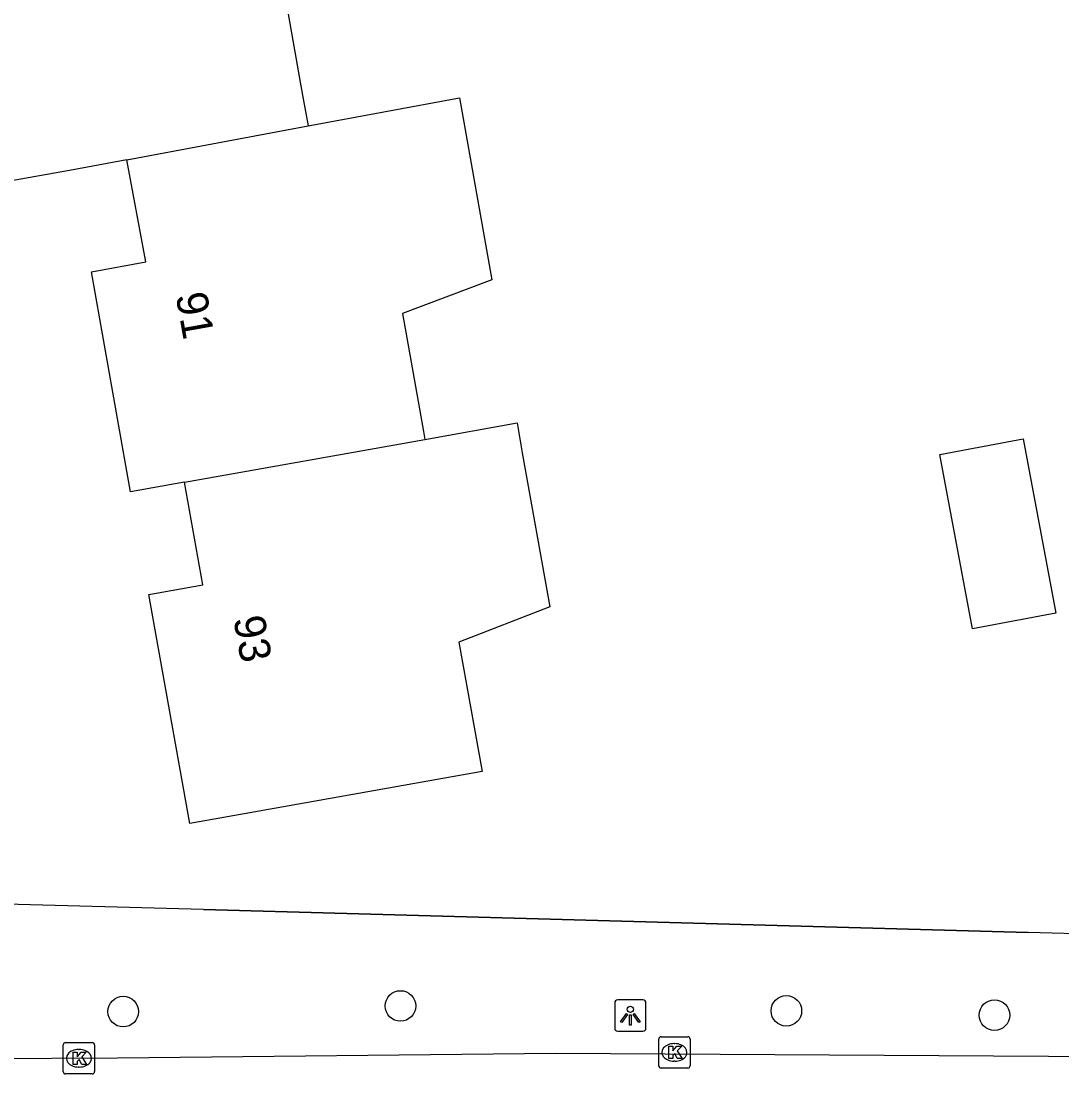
# Model space of a CAD drawing. Extents: x 157793 to 159380, y 380882 to 382313.
# Drawn here: x 158835.13 to 158868.41, y 381339.76 to 381373.42 of the extents above; entities that cross this region are included whole.
import ezdxf

# ---------------------------------------------------------------- set-up
doc = ezdxf.new("R2010")
doc.units = 0
for name, color, linetype in [('IMGEO_Boom', 7, 'Continuous'), ('IMGEO_Kolk', 7, 'Continuous'), ('IMGEO_Lichtpunt', 7, 'Continuous'), ('IMGEO_Muur', 7, 'Continuous'), ('IMGEO_Pand', 7, 'Continuous'), ('IMGEO_Pand_nummerreeks', 7, 'Continuous'), ('IMGEO_Rijbaan_lokaal_gesloten', 7, 'Continuous'), ('IMGEO_Voetpad_open', 7, 'Continuous')]:
    doc.layers.add(name, color=color, linetype=linetype)

msp = doc.modelspace()

# ---------------------------------------------------------------- linework, layer by layer
at = {"layer": 'IMGEO_Boom'}
for centre in [(158847.255, 381341.933), (158838.392, 381341.753), (158859.594, 381341.778), (158866.247, 381341.64)]:
    msp.add_circle(centre, 0.489, dxfattribs=at)
at = {"layer": 'IMGEO_Kolk'}
for p, q in [((158836.474, 381339.835), (158836.474, 381340.687)), ((158836.549, 381340.761), (158837.401, 381340.761)), ((158837.475, 381340.687), (158837.475, 381339.835)), ((158855.515, 381340.023), (158855.515, 381340.875)), ((158855.59, 381340.949), (158856.442, 381340.949)), ((158856.003, 381340.729), (158856.028, 381340.729)), ((158856.516, 381340.875), (158856.516, 381340.023)), ((158836.962, 381340.541), (158836.987, 381340.541)), ((158856.026, 381340.169), (158856.001, 381340.169)), ((158837.401, 381339.761), (158836.549, 381339.761)), ((158836.985, 381339.981), (158836.96, 381339.981)), ((158856.442, 381339.949), (158855.59, 381339.949))]:
    msp.add_line(p, q, dxfattribs=at)
for points in [[(158836.474, 381339.835), (158836.474, 381340.687)], [(158836.549, 381340.761), (158837.401, 381340.761)], [(158837.475, 381340.687), (158837.475, 381339.835)], [(158855.515, 381340.023), (158855.515, 381340.875)], [(158855.59, 381340.949), (158856.442, 381340.949)], [(158856.516, 381340.875), (158856.516, 381340.023)], [(158836.795, 381340.461), (158836.918, 381340.461), (158836.918, 381340.31), (158837.048, 381340.461), (158837.212, 381340.461), (158837.066, 381340.31), (158837.219, 381340.061), (158837.067, 381340.061), (158836.982, 381340.225), (158836.918, 381340.158), (158836.918, 381340.061), (158836.795, 381340.061), (158836.795, 381340.461)], [(158855.836, 381340.649), (158855.959, 381340.649), (158855.959, 381340.498), (158856.089, 381340.649), (158856.253, 381340.649), (158856.107, 381340.498), (158856.26, 381340.249), (158856.108, 381340.249), (158856.023, 381340.413), (158855.959, 381340.346), (158855.959, 381340.249), (158855.836, 381340.249), (158855.836, 381340.649)], [(158837.401, 381339.761), (158836.549, 381339.761)], [(158856.442, 381339.949), (158855.59, 381339.949)]]:
    msp.add_lwpolyline(points, dxfattribs=at)
for centre, start, end in [((158836.551, 381340.685), 91.552, 178.448), ((158836.551, 381340.685), 91.552, 178.448), ((158837.399, 381340.685), 1.552, 88.448), ((158837.399, 381340.685), 1.552, 88.448), ((158855.592, 381340.873), 91.552, 178.448), ((158855.592, 381340.873), 91.552, 178.448), ((158856.44, 381340.873), 1.552, 88.448), ((158856.44, 381340.873), 1.552, 88.448), ((158855.592, 381340.025), 181.552, 268.448), ((158855.592, 381340.025), 181.552, 268.448), ((158856.44, 381340.025), 271.552, 358.448), ((158856.44, 381340.025), 271.552, 358.448), ((158836.551, 381339.837), 181.552, 268.448), ((158836.551, 381339.837), 181.552, 268.448), ((158837.399, 381339.837), 271.552, 358.448), ((158837.399, 381339.837), 271.552, 358.448)]:
    msp.add_arc(centre, 0.0765, start, end, dxfattribs=at)
for centre, major_axis, ratio, start_param, end_param in [((158856.002, 381340.449), (-0.387, 0.002), 0.722429, 4.712389, 7.853982), ((158856.027, 381340.449), (-0.39, 0.002), 0.717154, 1.570796, 4.712389), ((158836.961, 381340.261), (-0.387, 0.002), 0.722429, 4.712389, 7.853982), ((158836.986, 381340.261), (-0.39, 0.002), 0.717154, 1.570796, 4.712389)]:
    msp.add_ellipse(centre, major_axis=major_axis, ratio=ratio, start_param=start_param, end_param=end_param, dxfattribs=at)
at = {"layer": 'IMGEO_Lichtpunt'}
for p, q in [((158854.107, 381342.03), (158854.107, 381341.223)), ((158854.107, 381342.03), (158854.107, 381341.223)), ((158855.009, 381342.125), (158854.201, 381342.125)), ((158855.009, 381342.125), (158854.201, 381342.125)), ((158855.103, 381341.223), (158855.103, 381342.03)), ((158855.103, 381341.223), (158855.103, 381342.03)), ((158854.201, 381341.129), (158855.009, 381341.129)), ((158854.201, 381341.129), (158855.009, 381341.129))]:
    msp.add_line(p, q, dxfattribs=at)
for points in [[(158854.481, 381341.694), (158854.52, 381341.666), (158854.332, 381341.404), (158854.294, 381341.431), (158854.481, 381341.694)], [(158854.693, 381341.666), (158854.731, 381341.693), (158854.918, 381341.431), (158854.879, 381341.403), (158854.693, 381341.666)], [(158854.583, 381341.646), (158854.63, 381341.646), (158854.63, 381341.324), (158854.583, 381341.324), (158854.583, 381341.646)]]:
    msp.add_lwpolyline(points, dxfattribs=at)
msp.add_circle((158854.606, 381341.828), 0.0994, dxfattribs=at)
for centre, start, end in [((158854.201, 381342.03), 90, 180), ((158854.201, 381342.03), 90, 180), ((158855.009, 381342.03), 0, 90), ((158855.009, 381342.03), 0, 90), ((158854.201, 381341.223), 180, 270), ((158854.201, 381341.223), 180, 270), ((158855.009, 381341.223), 270, 0), ((158855.009, 381341.223), 270, 360)]:
    msp.add_arc(centre, 0.0946, start, end, dxfattribs=at)
at = {"layer": 'IMGEO_Muur'}
msp.add_lwpolyline([(158840.955, 381345.014), (158867.323, 381344.281)], dxfattribs=at)
at = {"layer": 'IMGEO_Pand'}
for points in [[(158842.459, 381380.462), (158845.339, 381380.977), (158846.369, 381375.203), (158843.545, 381374.317), (158844.054, 381371.468), (158844.15, 381370.931), (158844.305, 381370.065)], [(158838.511, 381368.985), (158836.791, 381368.664), (158834.822, 381368.312), (158833.536, 381375.516), (158835.263, 381375.823), (158834.683, 381379.076)], [(158844.305, 381370.065), (158849.141, 381370.967), (158850.181, 381365.141), (158847.321, 381364.071), (158847.877, 381360.954), (158847.994, 381360.3), (158848.04, 381360.045)], [(158838.511, 381368.985), (158844.305, 381370.065)], [(158840.354, 381358.675), (158838.628, 381358.367), (158837.373, 381365.4), (158839.118, 381365.726), (158838.511, 381368.985)], [(158848.04, 381360.045), (158850.982, 381360.569), (158851.152, 381359.615), (158852.03, 381354.692), (158849.127, 381353.566), (158849.865, 381349.433), (158840.52, 381347.766), (158839.213, 381355.09), (158840.938, 381355.398), (158840.354, 381358.675)], [(158840.354, 381358.675), (158848.04, 381360.045)], [(158868.205, 381354.489), (158865.54, 381353.991), (158864.499, 381359.564), (158867.164, 381360.062), (158868.205, 381354.489)]]:
    msp.add_lwpolyline(points, dxfattribs=at)
at = {"layer": 'IMGEO_Rijbaan_lokaal_gesloten'}
msp.add_lwpolyline([(158833.991, 381340.258), (158838.213, 381340.276), (158852.225, 381340.427), (158871.473, 381340.309), (158876.252, 381340.306), (158881.989, 381340.303), (158886.628, 381340.28), (158890.259, 381340.284)], dxfattribs=at)
at = {"layer": 'IMGEO_Voetpad_open'}
msp.add_lwpolyline([(158892.553, 381343.76), (158891.802, 381343.675), (158890.262, 381343.64), (158867.323, 381344.281), (158840.955, 381345.014), (158834.234, 381345.202)], dxfattribs=at)

# ---------------------------------------------------------------- texts
at = {"layer": 'IMGEO_Pand_nummerreeks'}
for s, p in [('91', (158840.065, 381364.661)), ('93', (158841.909, 381354.323))]:
    msp.add_text(s, height=1, rotation=280.1182, dxfattribs=at).set_placement(p)

doc.saveas('drawing.dxf')
